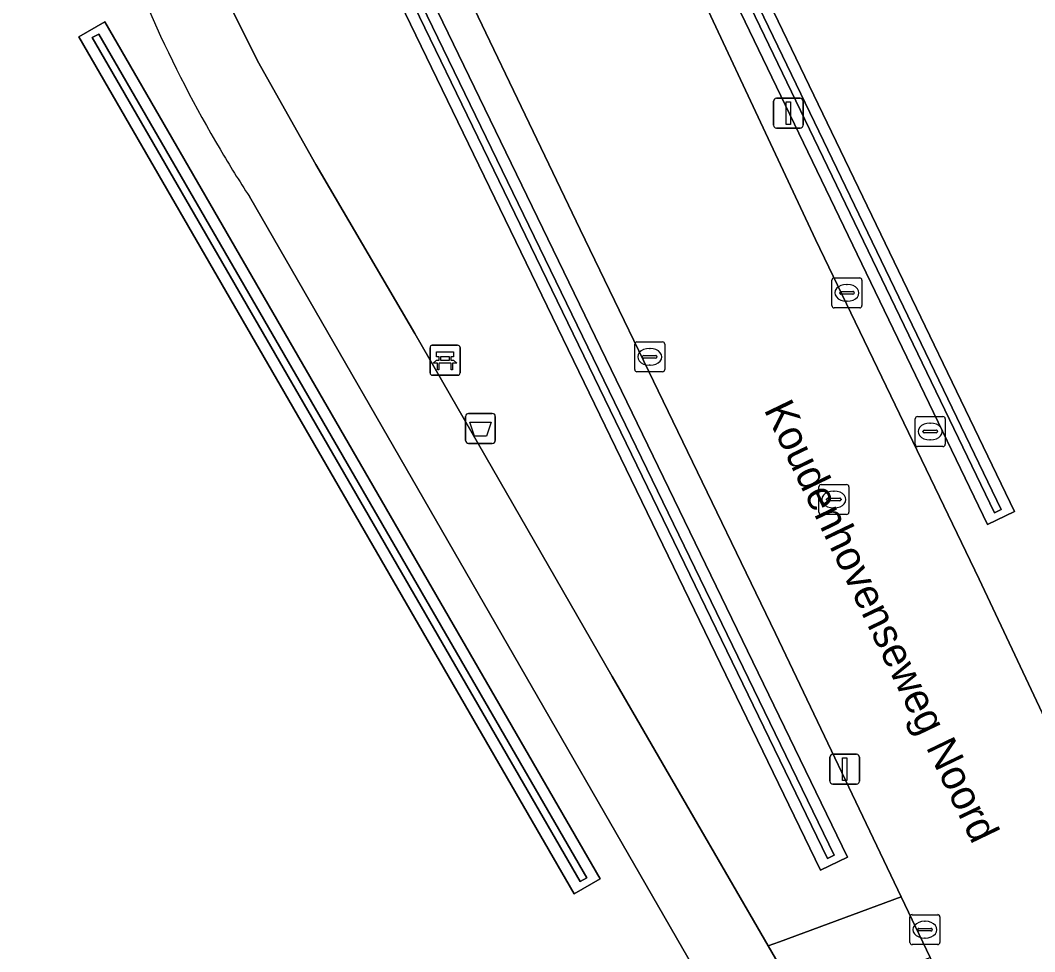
# Model space of a CAD drawing. Extents: x 162417 to 163722, y 384268 to 385417.
# Drawn here: x 163283.99 to 163317.84, y 385038.97 to 385070.04 of the extents above; entities that cross this region are included whole.
import ezdxf

# ---------------------------------------------------------------- set-up
doc = ezdxf.new("R2010")
doc.units = 0
for name, color, linetype in [('IMGEO_Afvalbak', 7, 'Continuous'), ('IMGEO_Bank', 7, 'Continuous'), ('IMGEO_Berm_groen', 7, 'Continuous'), ('IMGEO_Brandkraan', 7, 'Continuous'), ('IMGEO_Greppel_droge_sloot', 7, 'Continuous'), ('IMGEO_Groenvoorziening', 7, 'Continuous'), ('IMGEO_Kolk', 7, 'Continuous'), ('IMGEO_Lichtmast', 7, 'Continuous'), ('IMGEO_Oever', 7, 'Continuous'), ('IMGEO_Openbare_ruimte_label', 7, 'Continuous'), ('IMGEO_Rijbaan_lokaal_gesloten', 7, 'Continuous'), ('IMGEO_Rioolput', 7, 'Continuous'), ('IMGEO_Voetpad_halfverhard', 7, 'Continuous'), ('IMGEO_Voetpad_open', 7, 'Continuous')]:
    doc.layers.add(name, color=color, linetype=linetype)

msp = doc.modelspace()

# ---------------------------------------------------------------- linework, layer by layer
at = {"layer": 'IMGEO_Afvalbak'}
for p, q in [((163298.849, 385056.028), (163298.849, 385056.828)), ((163298.849, 385056.828), (163298.849, 385056.028)), ((163298.949, 385056.928), (163299.739, 385056.928)), ((163299.739, 385056.928), (163298.949, 385056.928)), ((163299.839, 385056.828), (163299.839, 385056.028)), ((163299.839, 385056.028), (163299.839, 385056.828)), ((163299.739, 385055.928), (163298.949, 385055.928)), ((163298.949, 385055.928), (163299.739, 385055.928))]:
    msp.add_line(p, q, dxfattribs=at)
msp.add_lwpolyline([(163298.992, 385056.642), (163299.696, 385056.642), (163299.547, 385056.172), (163299.141, 385056.172), (163298.992, 385056.642)], dxfattribs=at)
for centre, start, end in [((163298.949, 385056.828), 90, 180), ((163298.949, 385056.828), 90, 180), ((163299.739, 385056.828), 0, 90), ((163299.739, 385056.828), 360, 90), ((163298.949, 385056.028), 180, 270), ((163298.949, 385056.028), 180, 270), ((163299.739, 385056.028), 270, 0), ((163299.739, 385056.028), 270, 0)]:
    msp.add_arc(centre, 0.1, start, end, dxfattribs=at)
at = {"layer": 'IMGEO_Bank'}
for p, q in [((163297.661, 385058.277), (163297.661, 385059.118)), ((163297.661, 385059.118), (163297.661, 385058.277)), ((163297.736, 385059.202), (163298.577, 385059.202)), ((163298.577, 385059.202), (163297.736, 385059.202)), ((163298.661, 385059.127), (163298.661, 385058.286)), ((163298.661, 385058.286), (163298.661, 385059.127)), ((163297.97, 385058.708), (163297.97, 385058.814)), ((163298.014, 385058.814), (163298.014, 385058.708)), ((163298.302, 385058.82), (163298.02, 385058.82)), ((163298.02, 385058.702), (163298.302, 385058.702)), ((163298.308, 385058.708), (163298.308, 385058.814)), ((163298.352, 385058.814), (163298.352, 385058.708)), ((163298.358, 385058.6), (163297.965, 385058.6)), ((163298.586, 385058.202), (163297.745, 385058.202)), ((163297.745, 385058.202), (163298.586, 385058.202))]:
    msp.add_line(p, q, dxfattribs=at)
for points in [[(163297.964, 385058.82), (163297.878, 385058.82), (163297.878, 385058.981), (163298.441, 385058.981), (163298.441, 385058.82), (163298.358, 385058.82)], [(163297.908, 385058.6), (163297.766, 385058.6), (163297.878, 385058.702), (163297.964, 385058.702)], [(163298.358, 385058.702), (163298.441, 385058.702), (163298.553, 385058.6), (163298.414, 385058.6)], [(163297.958, 385058.593), (163297.958, 385058.386), (163297.915, 385058.386), (163297.915, 385058.593)], [(163298.408, 385058.593), (163298.408, 385058.386), (163298.364, 385058.386), (163298.364, 385058.593)]]:
    msp.add_lwpolyline(points, dxfattribs=at)
for centre, radius, start, end in [((163297.739, 385059.124), 0.0779, 92.4484, 184.2845), ((163297.739, 385059.124), 0.0779, 92.4484, 184.2845), ((163298.583, 385059.124), 0.0779, 2.4484, 94.2845), ((163298.583, 385059.124), 0.0779, 2.4484, 94.2845), ((163297.963, 385058.813), 0.00671, 2.8957, 87.1043), ((163297.963, 385058.709), 0.00671, 272.8957, 357.1043), ((163298.02, 385058.813), 0.00671, 92.8957, 177.1043), ((163298.02, 385058.709), 0.00671, 182.8957, 267.1043), ((163298.302, 385058.813), 0.00671, 2.8957, 87.1043), ((163298.302, 385058.709), 0.00671, 272.8957, 357.1043), ((163298.359, 385058.813), 0.00671, 92.8957, 177.1043), ((163298.359, 385058.709), 0.00671, 182.8957, 267.1043), ((163297.908, 385058.593), 0.00671, 2.8957, 87.1043), ((163297.965, 385058.593), 0.00671, 92.8957, 177.1043), ((163298.357, 385058.593), 0.00671, 2.8957, 87.1043), ((163298.414, 385058.593), 0.00671, 92.8957, 177.1043), ((163297.739, 385058.28), 0.0779, 182.4484, 274.2845), ((163297.739, 385058.28), 0.0779, 182.4484, 274.2845), ((163298.583, 385058.28), 0.0779, 272.4484, 4.2845), ((163298.583, 385058.28), 0.0779, 272.4484, 4.2845)]:
    msp.add_arc(centre, radius, start, end, dxfattribs=at)
at = {"layer": 'IMGEO_Berm_groen'}
for points in [[(163294.869, 385079.247), (163288.732, 385077.015), (163288.341, 385076.863), (163290.162, 385072.176), (163291.907, 385068.69), (163293.854, 385065.236), (163297.157, 385059.599), (163303.743, 385048.155), (163308.94, 385039.17), (163309.318, 385039.309), (163313.384, 385040.81), (163309.195, 385049.593), (163302.667, 385063.063), (163297.429, 385073.995)], [(163293.506, 385077.151), (163294.406, 385077.587), (163311.594, 385042.128), (163310.694, 385041.692)]]:
    msp.add_lwpolyline(points, close=True, dxfattribs=at)
at = {"layer": 'IMGEO_Brandkraan'}
for p, q in [((163313.853, 385055.898), (163313.853, 385056.75)), ((163313.928, 385056.824), (163314.78, 385056.824)), ((163314.854, 385056.75), (163314.854, 385055.898)), ((163314.112, 385056.318), (163314.112, 385056.33)), ((163314.55, 385056.281), (163314.152, 385056.281)), ((163314.155, 385056.367), (163314.553, 385056.367)), ((163314.341, 385056.604), (163314.366, 385056.604)), ((163314.596, 385056.33), (163314.596, 385056.318)), ((163314.364, 385056.044), (163314.339, 385056.044)), ((163314.78, 385055.824), (163313.928, 385055.824))]:
    msp.add_line(p, q, dxfattribs=at)
for points in [[(163313.853, 385055.898), (163313.853, 385056.75)], [(163313.928, 385056.824), (163314.78, 385056.824)], [(163314.854, 385056.75), (163314.854, 385055.898)], [(163314.78, 385055.824), (163313.928, 385055.824)]]:
    msp.add_lwpolyline(points, dxfattribs=at)
for centre, radius, start, end in [((163313.93, 385056.748), 0.0765, 91.552, 178.448), ((163313.93, 385056.748), 0.0765, 91.552, 178.448), ((163314.778, 385056.748), 0.0765, 1.552, 88.448), ((163314.778, 385056.748), 0.0765, 1.552, 88.448), ((163314.152, 385056.327), 0.0403, 85.8775, 175.7526), ((163314.149, 385056.317), 0.0366, 178.938, 274.7102), ((163314.553, 385056.324), 0.043, 264.8664, 352.4533), ((163314.557, 385056.329), 0.0386, 1.7309, 96.639), ((163313.93, 385055.9), 0.0765, 181.552, 268.448), ((163313.93, 385055.9), 0.0765, 181.552, 268.448), ((163314.778, 385055.9), 0.0765, 271.552, 358.448), ((163314.778, 385055.9), 0.0765, 271.552, 358.448)]:
    msp.add_arc(centre, radius, start, end, dxfattribs=at)
for centre, major_axis, ratio, start_param, end_param in [((163314.34, 385056.324), (-0.387, 0.002), 0.722429, 4.712389, 7.853982), ((163314.365, 385056.324), (-0.39, 0.002), 0.717154, 1.570796, 4.712389)]:
    msp.add_ellipse(centre, major_axis=major_axis, ratio=ratio, start_param=start_param, end_param=end_param, dxfattribs=at)
at = {"layer": 'IMGEO_Greppel_droge_sloot'}
for points in [[(163316.494, 385053.615), (163316.719, 385053.723), (163310.49, 385066.645), (163304.976, 385078.085), (163304.751, 385077.977)], [(163310.923, 385042.081), (163311.147, 385042.19), (163294.177, 385077.198), (163293.952, 385077.089)], [(163302.673, 385041.311), (163302.89, 385041.436), (163286.611, 385069.583), (163286.387, 385069.465)]]:
    msp.add_lwpolyline(points, close=True, dxfattribs=at)
at = {"layer": 'IMGEO_Groenvoorziening'}
for points in [[(163411.269, 385077.22), (163412.299, 385080.425), (163399.74, 385074.686), (163389.136, 385074.579), (163378.945, 385076.763), (163369.952, 385080.51), (163352.725, 385082.97), (163339.044, 385081.6), (163319.536, 385078.446), (163307.045, 385074.657), (163317.165, 385053.661), (163316.264, 385053.227), (163306.076, 385074.364), (163305.2, 385074.098), (163310.522, 385062.735), (163315.984, 385051.399), (163319.914, 385043.073), (163320.189, 385043.176)], [(163285.937, 385069.493), (163286.803, 385069.994), (163303.34, 385041.408), (163302.474, 385040.907)]]:
    msp.add_lwpolyline(points, close=True, dxfattribs=at)
msp.add_lwpolyline([(163286.021, 385076.358), (163104.307, 385022.265), (163122.658, 385000), (163138.541, 384980.681), (163155.601, 384987.18), (163164.637, 384990.34), (163190.458, 384998.345), (163192.604, 385009.043), (163194.693, 385015.882), (163196.064, 385017.566), (163203.308, 385025.478), (163206.676, 385027.672), (163212.001, 385029.943), (163221.097, 385031.577), (163228.409, 385031.373), (163249.98, 385025.798), (163256.091, 385024.664), (163270.812, 385024.868), (163306.472, 385038.41), (163291.632, 385064.162)], dxfattribs=at)
for centre, radius, start, end in [((163328.208, 385087.905), 43.607, 197.7377, 210.5519), ((163327.266, 385087.33), 42.504, 210.529, 213.03)]:
    msp.add_arc(centre, radius, start, end, dxfattribs=at)
at = {"layer": 'IMGEO_Kolk'}
for p, q in [((163311.073, 385060.524), (163311.073, 385061.376)), ((163311.148, 385061.45), (163312, 385061.45)), ((163312.074, 385061.376), (163312.074, 385060.524)), ((163311.561, 385061.23), (163311.586, 385061.23)), ((163311.332, 385060.944), (163311.332, 385060.956)), ((163311.77, 385060.907), (163311.372, 385060.907)), ((163311.375, 385060.993), (163311.773, 385060.993)), ((163311.816, 385060.956), (163311.816, 385060.944)), ((163312, 385060.45), (163311.148, 385060.45)), ((163311.584, 385060.67), (163311.559, 385060.67)), ((163304.492, 385058.39), (163304.492, 385059.242)), ((163304.567, 385059.316), (163305.419, 385059.316)), ((163304.98, 385059.096), (163305.005, 385059.096)), ((163305.493, 385059.242), (163305.493, 385058.39)), ((163304.751, 385058.81), (163304.751, 385058.822)), ((163305.189, 385058.773), (163304.791, 385058.773)), ((163304.794, 385058.859), (163305.192, 385058.859)), ((163305.235, 385058.822), (163305.235, 385058.81)), ((163305.419, 385058.316), (163304.567, 385058.316)), ((163305.003, 385058.536), (163304.978, 385058.536)), ((163313.676, 385039.284), (163313.676, 385040.136)), ((163313.751, 385040.21), (163314.603, 385040.21)), ((163314.677, 385040.136), (163314.677, 385039.284)), ((163313.935, 385039.704), (163313.935, 385039.716)), ((163313.978, 385039.753), (163314.376, 385039.753)), ((163314.164, 385039.99), (163314.189, 385039.99)), ((163314.419, 385039.716), (163314.419, 385039.704)), ((163314.373, 385039.667), (163313.975, 385039.667)), ((163314.187, 385039.43), (163314.162, 385039.43)), ((163314.603, 385039.21), (163313.751, 385039.21))]:
    msp.add_line(p, q, dxfattribs=at)
for points in [[(163311.073, 385060.524), (163311.073, 385061.376)], [(163311.148, 385061.45), (163312, 385061.45)], [(163312.074, 385061.376), (163312.074, 385060.524)], [(163312, 385060.45), (163311.148, 385060.45)], [(163304.492, 385058.39), (163304.492, 385059.242)], [(163304.567, 385059.316), (163305.419, 385059.316)], [(163305.493, 385059.242), (163305.493, 385058.39)], [(163305.419, 385058.316), (163304.567, 385058.316)], [(163313.676, 385039.284), (163313.676, 385040.136)], [(163313.751, 385040.21), (163314.603, 385040.21)], [(163314.677, 385040.136), (163314.677, 385039.284)], [(163314.603, 385039.21), (163313.751, 385039.21)]]:
    msp.add_lwpolyline(points, dxfattribs=at)
for centre, radius, start, end in [((163311.15, 385061.374), 0.0765, 91.552, 178.448), ((163311.15, 385061.374), 0.0765, 91.552, 178.448), ((163311.998, 385061.374), 0.0765, 1.552, 88.448), ((163311.998, 385061.374), 0.0765, 1.552, 88.448), ((163311.372, 385060.953), 0.0403, 85.8775, 175.7526), ((163311.369, 385060.943), 0.0366, 178.938, 274.7102), ((163311.773, 385060.95), 0.043, 264.8664, 352.4533), ((163311.777, 385060.955), 0.0386, 1.7309, 96.639), ((163311.15, 385060.526), 0.0765, 181.552, 268.448), ((163311.15, 385060.526), 0.0765, 181.552, 268.448), ((163311.998, 385060.526), 0.0765, 271.552, 358.448), ((163311.998, 385060.526), 0.0765, 271.552, 358.448), ((163304.569, 385059.24), 0.0765, 91.552, 178.448), ((163304.569, 385059.24), 0.0765, 91.552, 178.448), ((163305.417, 385059.24), 0.0765, 1.552, 88.448), ((163305.417, 385059.24), 0.0765, 1.552, 88.448), ((163304.791, 385058.819), 0.0403, 85.8775, 175.7526), ((163304.788, 385058.809), 0.0366, 178.938, 274.7102), ((163305.192, 385058.816), 0.043, 264.8664, 352.4533), ((163305.196, 385058.821), 0.0386, 1.7309, 96.639), ((163304.569, 385058.392), 0.0765, 181.552, 268.448), ((163304.569, 385058.392), 0.0765, 181.552, 268.448), ((163305.417, 385058.392), 0.0765, 271.552, 358.448), ((163305.417, 385058.392), 0.0765, 271.552, 358.448), ((163313.753, 385040.134), 0.0765, 91.552, 178.448), ((163313.753, 385040.134), 0.0765, 91.552, 178.448), ((163314.601, 385040.134), 0.0765, 1.552, 88.448), ((163314.601, 385040.134), 0.0765, 1.552, 88.448), ((163313.975, 385039.713), 0.0403, 85.8775, 175.7526), ((163313.972, 385039.703), 0.0366, 178.938, 274.7102), ((163314.376, 385039.71), 0.043, 264.8664, 352.4533), ((163314.38, 385039.715), 0.0386, 1.7309, 96.639), ((163313.753, 385039.286), 0.0765, 181.552, 268.448), ((163313.753, 385039.286), 0.0765, 181.552, 268.448), ((163314.601, 385039.286), 0.0765, 271.552, 358.448), ((163314.601, 385039.286), 0.0765, 271.552, 358.448)]:
    msp.add_arc(centre, radius, start, end, dxfattribs=at)
for centre, major_axis, ratio, start_param, end_param in [((163311.56, 385060.95), (-0.387, 0.002), 0.722429, 4.712389, 7.853982), ((163311.585, 385060.95), (-0.39, 0.002), 0.717154, 1.570796, 4.712389), ((163304.979, 385058.816), (-0.387, 0.002), 0.722429, 4.712389, 7.853982), ((163305.004, 385058.816), (-0.39, 0.002), 0.717154, 1.570796, 4.712389), ((163314.163, 385039.71), (-0.387, 0.002), 0.722429, 4.712389, 7.853982), ((163314.188, 385039.71), (-0.39, 0.002), 0.717154, 1.570796, 4.712389)]:
    msp.add_ellipse(centre, major_axis=major_axis, ratio=ratio, start_param=start_param, end_param=end_param, dxfattribs=at)
at = {"layer": 'IMGEO_Lichtmast'}
for p, q in [((163309.123, 385066.543), (163309.123, 385067.343)), ((163309.123, 385067.343), (163309.123, 385066.543)), ((163309.223, 385067.443), (163310.013, 385067.443)), ((163310.013, 385067.443), (163309.223, 385067.443)), ((163310.113, 385067.343), (163310.113, 385066.543)), ((163310.113, 385066.543), (163310.113, 385067.343)), ((163310.013, 385066.443), (163309.223, 385066.443)), ((163309.223, 385066.443), (163310.013, 385066.443)), ((163311.004, 385044.662), (163311.004, 385045.462)), ((163311.004, 385045.462), (163311.004, 385044.662)), ((163311.104, 385045.562), (163311.894, 385045.562)), ((163311.894, 385045.562), (163311.104, 385045.562)), ((163311.994, 385045.462), (163311.994, 385044.662)), ((163311.994, 385044.662), (163311.994, 385045.462)), ((163311.894, 385044.562), (163311.104, 385044.562)), ((163311.104, 385044.562), (163311.894, 385044.562))]:
    msp.add_line(p, q, dxfattribs=at)
for points in [[(163309.543, 385067.318), (163309.693, 385067.318), (163309.693, 385066.568), (163309.543, 385066.568), (163309.543, 385067.318)], [(163311.424, 385045.437), (163311.574, 385045.437), (163311.574, 385044.687), (163311.424, 385044.687), (163311.424, 385045.437)]]:
    msp.add_lwpolyline(points, dxfattribs=at)
for centre, start, end in [((163309.223, 385067.343), 90, 180), ((163309.223, 385067.343), 90, 180), ((163310.013, 385067.343), 0, 90), ((163310.013, 385067.343), 360, 90), ((163309.223, 385066.543), 180, 270), ((163309.223, 385066.543), 180, 270), ((163310.013, 385066.543), 270, 0), ((163310.013, 385066.543), 270, 0), ((163311.104, 385045.462), 90, 180), ((163311.104, 385045.462), 90, 180), ((163311.894, 385045.462), 0, 90), ((163311.894, 385045.462), 360, 90), ((163311.104, 385044.662), 180, 270), ((163311.104, 385044.662), 180, 270), ((163311.894, 385044.662), 270, 0), ((163311.894, 385044.662), 270, 0)]:
    msp.add_arc(centre, 0.1, start, end, dxfattribs=at)
at = {"layer": 'IMGEO_Oever'}
for points in [[(163305.205, 385078.473), (163304.305, 385078.039), (163306.076, 385074.364), (163316.264, 385053.227), (163317.165, 385053.661), (163307.045, 385074.657)], [(163316.494, 385053.615), (163304.751, 385077.977), (163304.976, 385078.085), (163310.49, 385066.645), (163316.719, 385053.723)], [(163293.506, 385077.151), (163310.694, 385041.692), (163311.594, 385042.128), (163294.406, 385077.587)], [(163310.923, 385042.081), (163293.952, 385077.089), (163294.177, 385077.198), (163311.147, 385042.19)], [(163285.937, 385069.493), (163302.474, 385040.907), (163303.34, 385041.408), (163286.803, 385069.994)], [(163302.673, 385041.311), (163286.387, 385069.465), (163286.611, 385069.583), (163302.89, 385041.436)]]:
    msp.add_lwpolyline(points, close=True, dxfattribs=at)
at = {"layer": 'IMGEO_Rijbaan_lokaal_gesloten'}
msp.add_lwpolyline([(163290.255, 385089.172), (163293.289, 385082.487), (163294.869, 385079.247), (163297.429, 385073.995), (163302.667, 385063.063), (163309.195, 385049.593), (163313.384, 385040.81), (163314.352, 385038.78), (163314.463, 385038.546), (163319.33, 385028.472), (163325.621, 385031.431), (163324.885, 385032.981), (163322.267, 385038.087), (163321.067, 385040.629), (163319.914, 385043.073), (163315.984, 385051.399), (163310.522, 385062.735), (163305.2, 385074.098), (163300.642, 385083.502), (163287.885, 385109.82)], dxfattribs=at)
at = {"layer": 'IMGEO_Rioolput'}
for p, q in [((163310.637, 385053.632), (163310.637, 385054.484)), ((163310.712, 385054.558), (163311.564, 385054.558)), ((163311.125, 385054.338), (163311.15, 385054.338)), ((163311.638, 385054.484), (163311.638, 385053.632)), ((163310.896, 385054.052), (163310.896, 385054.064)), ((163311.334, 385054.015), (163310.936, 385054.015)), ((163310.939, 385054.101), (163311.337, 385054.101)), ((163311.38, 385054.064), (163311.38, 385054.052)), ((163311.148, 385053.778), (163311.123, 385053.778)), ((163311.564, 385053.558), (163310.712, 385053.558))]:
    msp.add_line(p, q, dxfattribs=at)
for points in [[(163310.637, 385053.632), (163310.637, 385054.484)], [(163310.712, 385054.558), (163311.564, 385054.558)], [(163311.638, 385054.484), (163311.638, 385053.632)], [(163311.564, 385053.558), (163310.712, 385053.558)]]:
    msp.add_lwpolyline(points, dxfattribs=at)
for centre, radius, start, end in [((163310.714, 385054.482), 0.0765, 91.552, 178.448), ((163310.714, 385054.482), 0.0765, 91.552, 178.448), ((163311.562, 385054.482), 0.0765, 1.552, 88.448), ((163311.562, 385054.482), 0.0765, 1.552, 88.448), ((163310.936, 385054.061), 0.0403, 85.8775, 175.7526), ((163310.933, 385054.051), 0.0366, 178.938, 274.7102), ((163311.337, 385054.058), 0.043, 264.8664, 352.4533), ((163311.341, 385054.063), 0.0386, 1.7309, 96.639), ((163310.714, 385053.634), 0.0765, 181.552, 268.448), ((163310.714, 385053.634), 0.0765, 181.552, 268.448), ((163311.562, 385053.634), 0.0765, 271.552, 358.448), ((163311.562, 385053.634), 0.0765, 271.552, 358.448)]:
    msp.add_arc(centre, radius, start, end, dxfattribs=at)
for centre, major_axis, ratio, start_param, end_param in [((163311.124, 385054.058), (-0.387, 0.002), 0.722429, 4.712389, 7.853982), ((163311.149, 385054.058), (-0.39, 0.002), 0.717154, 1.570796, 4.712389)]:
    msp.add_ellipse(centre, major_axis=major_axis, ratio=ratio, start_param=start_param, end_param=end_param, dxfattribs=at)
at = {"layer": 'IMGEO_Voetpad_halfverhard'}
msp.add_lwpolyline([(163313.384, 385040.81), (163309.318, 385039.309), (163308.94, 385039.17), (163310.086, 385037.189), (163310.406, 385037.308), (163314.352, 385038.78)], close=True, dxfattribs=at)
at = {"layer": 'IMGEO_Voetpad_open'}
for points in [[(163310.086, 385037.189), (163308.94, 385039.17), (163303.743, 385048.155), (163297.157, 385059.599), (163293.854, 385065.236), (163291.907, 385068.69), (163290.162, 385072.176), (163288.341, 385076.863)], [(163291.632, 385064.162), (163306.472, 385038.41)]]:
    msp.add_lwpolyline(points, dxfattribs=at)
for centre, radius, start, end in [((163328.208, 385087.905), 43.607, 197.7377, 210.5519), ((163327.266, 385087.33), 42.504, 210.529, 213.03)]:
    msp.add_arc(centre, radius, start, end, dxfattribs=at)

# ---------------------------------------------------------------- texts
at = {"layer": 'IMGEO_Openbare_ruimte_label'}
msp.add_text('Koudenhovenseweg Noord', height=1, rotation=295.6679, dxfattribs=at).set_placement((163308.79, 385057.061))

doc.saveas('drawing.dxf')
